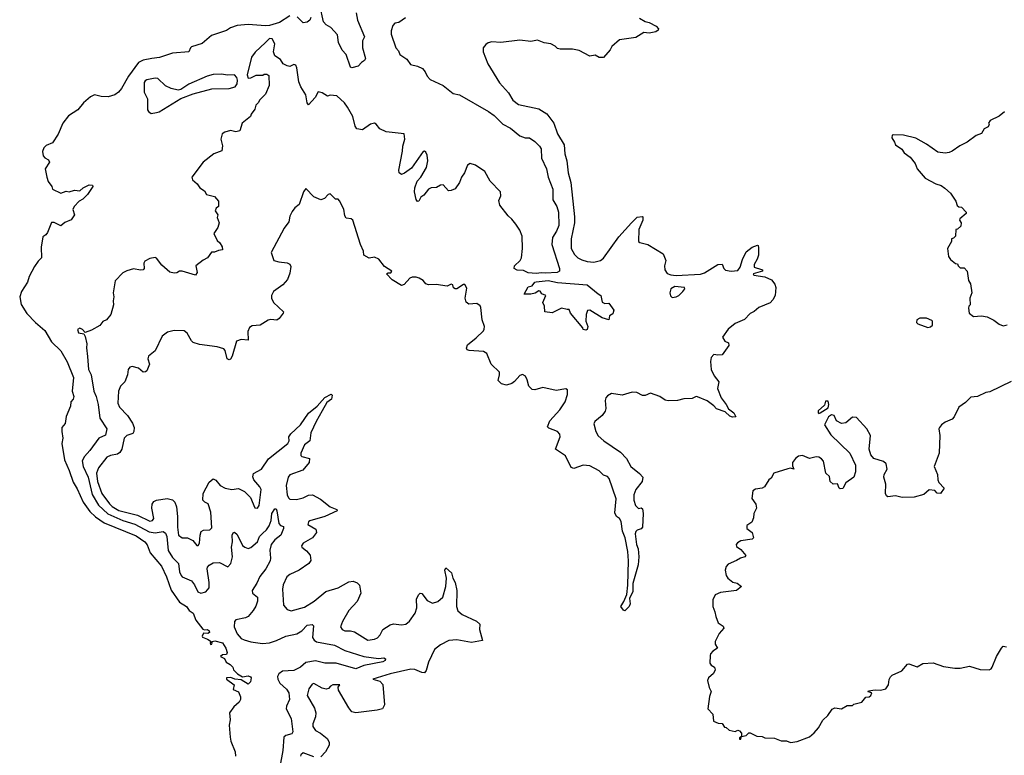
# Model space of a CAD drawing. Extents: x 2240384 to 2404287, y 351326 to 526670.
# Tile 297 of 309: x 2350949 to 2358263, y 487130 to 492593. Entities that reach past the tile are written whole.
import ezdxf

# ---------------------------------------------------------------- set-up
doc = ezdxf.new("R2010")
doc.units = 0

msp = doc.modelspace()

# ---------------------------------------------------------------- linework, layer by layer
at = {"layer": '0CON20XD'}
for points in [[(2353448.2, 492645), (2353458.7, 492588.7), (2353511.2, 492465), (2353494.5, 492435.5), (2353494.3, 492385), (2353517.8, 492305), (2353510.9, 492289.1), (2353487.5, 492275), (2353462, 492248), (2353416.1, 492236.1), (2353405, 492242), (2353374, 492334), (2353345, 492367.5), (2353316.4, 492425), (2353310.5, 492480.5), (2353260, 492535), (2353225.5, 492555.5), (2353206.6, 492576.6), (2353178.8, 492701.2)], [(2352955, 492620.9), (2352877.7, 492572.3), (2352805, 492550.8), (2352775, 492547.4), (2352645, 492558.1), (2352565, 492551), (2352515, 492532.7), (2352485, 492511.9), (2352373.5, 492476.5), (2352303.1, 492416.9), (2352225, 492391.8), (2352216.7, 492385), (2352205, 492353.9), (2352085, 492344.5), (2351986.4, 492313.6), (2351930, 492305), (2351865, 492293), (2351830, 492275), (2351755.9, 492174.1), (2351705, 492081.9), (2351682.9, 492055), (2351655, 492034.4), (2351605, 492019.5), (2351555, 492022.9), (2351505, 492035.4), (2351475, 492021.5), (2351423.7, 491976.3), (2351380, 491925), (2351311.3, 491878.7), (2351268, 491825), (2351235, 491743.3), (2351191.7, 491678.3), (2351145, 491658.5), (2351128.5, 491641.5), (2351118.4, 491615), (2351121.8, 491581.8), (2351135, 491566.4), (2351163, 491553), (2351170.6, 491535), (2351137.5, 491485), (2351149.2, 491425), (2351160.6, 491390.6), (2351187.5, 491355), (2351192.5, 491335), (2351255, 491304.2), (2351295, 491318.8), (2351316.1, 491316.1), (2351355, 491326.2), (2351395, 491323.3), (2351421.2, 491345), (2351465, 491366.2), (2351490, 491365), (2351492.5, 491355), (2351452.5, 491295), (2351418.8, 491261.2), (2351390, 491245), (2351352.5, 491205), (2351343.3, 491185), (2351356.2, 491145), (2351331.7, 491108.3), (2351285, 491087.5), (2351255, 491063.3), (2351205, 491086.2), (2351185, 491087.5), (2351155, 491013.3), (2351143.9, 490996.1), (2351120.3, 490979.7), (2351107.5, 490905), (2351110.6, 490825), (2351085, 490799.5), (2351059.4, 490760.6), (2351018.9, 490685), (2351006, 490645), (2350962.6, 490575), (2350948.6, 490535), (2350959.1, 490479.1), (2351001.7, 490411.7), (2351066.5, 490345), (2351135, 490286.2), (2351185, 490201.1), (2351255, 490133.1), (2351302.4, 490052.4), (2351349.1, 489935), (2351339.5, 489835), (2351350.8, 489795), (2351346.2, 489775), (2351329.2, 489755), (2351325.7, 489724.3), (2351295, 489646.7), (2351285.5, 489594.5), (2351262.2, 489565), (2351260.5, 489535), (2351268.5, 489485), (2351261.4, 489445), (2351281.6, 489325), (2351316.9, 489245), (2351345, 489158.8), (2351375, 489110), (2351419.8, 489009.8), (2351470.9, 488940.9), (2351511.5, 488901.5), (2351577.2, 488857.2), (2351815, 488761.1), (2351878.2, 488715), (2351895, 488694.3), (2351916.7, 488635), (2352002.2, 488535), (2352039.3, 488455), (2352075, 488357.1), (2352135, 488268), (2352187.5, 488235), (2352206.7, 488206.7), (2352236.7, 488185), (2352256.7, 488135), (2352308.3, 488068.3), (2352321.2, 488061.2), (2352345, 488064.2), (2352357.1, 488055), (2352357.6, 488042.4), (2352345.9, 488034.1), (2352313.6, 488036.4), (2352303.6, 488016.4), (2352307, 488007), (2352345, 487993.3), (2352370, 487975), (2352362.5, 487965), (2352365, 487952.5), (2352376.7, 487955), (2352380, 487975), (2352399.3, 487980.7), (2352455, 487966.7), (2352480, 487925), (2352490, 487895), (2352485, 487880), (2352455, 487877.5), (2352440, 487865), (2352469.3, 487849.3), (2352481.4, 487821.4), (2352512.5, 487805), (2352532.5, 487785), (2352537.5, 487765), (2352566.2, 487735), (2352604.2, 487714.2), (2352645, 487720), (2352663.9, 487713.9), (2352668.2, 487705), (2352662.9, 487675), (2352645, 487659.6), (2352595, 487690), (2352546.5, 487696.5), (2352517.6, 487707.6), (2352484, 487706), (2352483.8, 487695), (2352542.5, 487655), (2352535, 487620), (2352575, 487602.5), (2352590, 487565), (2352590, 487545), (2352580, 487525), (2352540.3, 487489.7), (2352507.5, 487445), (2352513.1, 487395), (2352505.6, 487355), (2352511.5, 487265), (2352517.3, 487235), (2352548.5, 487155), (2352552.9, 487125)], [(2355552.5, 492605), (2355595, 492580), (2355625, 492572), (2355676.7, 492545), (2355693.3, 492525), (2355692.5, 492515), (2355675, 492504), (2355625, 492492.5), (2355585, 492498), (2355525, 492462), (2355405, 492443.3), (2355347.5, 492395), (2355335, 492370), (2355285, 492312.5), (2355253, 492313), (2355225, 492330), (2355185, 492323.3), (2355105, 492363.8), (2355055, 492374.2), (2354965, 492373.3), (2354945, 492380), (2354927.3, 492397.3), (2354895, 492413.8), (2354845, 492421.2), (2354795, 492442), (2354745, 492431.2), (2354665, 492442.5), (2354524.2, 492424.2), (2354455, 492428.8), (2354428.3, 492421.7), (2354411.7, 492408.3), (2354392.5, 492385), (2354392.5, 492355), (2354426.7, 492265), (2354513.9, 492123.9), (2354580.5, 492050.5), (2354613.3, 491995), (2354655, 491964.3), (2354805, 491932.5), (2354865, 491894.2), (2354917.1, 491825), (2354944.2, 491745), (2354993.1, 491665), (2354997.5, 491597.5), (2355014, 491545), (2355024.2, 491455.8), (2355042.7, 491385), (2355069.4, 491129.4), (2355070.9, 491085), (2355044.6, 490965), (2355045.9, 490894.1), (2355069.4, 490849.4), (2355096, 490825), (2355125, 490810.5), (2355165, 490797.5), (2355215, 490792.4), (2355263.1, 490805), (2355285, 490821.4), (2355399.8, 490980.2), (2355495, 491085.6), (2355535, 491125.7), (2355573, 491133), (2355578.3, 491128.3), (2355577.8, 491105), (2355548.6, 491035), (2355546.4, 490946.4), (2355555, 490937.5), (2355615, 490924), (2355730, 490855), (2355748.1, 490805), (2355738.5, 490765), (2355741.5, 490735), (2355759.3, 490709.3), (2355785, 490698.1), (2355825, 490692.7), (2356005.6, 490704.4), (2356035.7, 490714.3), (2356136, 490776), (2356166.9, 490776.9), (2356179.4, 490745), (2356193.3, 490733.3), (2356235, 490726.9), (2356285, 490731.9), (2356301.9, 490755), (2356317.9, 490812.1), (2356345, 490870), (2356390, 490905), (2356429.2, 490919.2), (2356435.8, 490915.8), (2356438.3, 490898.3), (2356436.2, 490845), (2356428, 490815), (2356404.3, 490775), (2356404, 490755), (2356459.1, 490739.1), (2356466.2, 490735), (2356466, 490725), (2356397.5, 490705), (2356402.5, 490695), (2356484, 490684), (2356532.7, 490662.7), (2356558.5, 490628.5), (2356565.2, 490605), (2356560.6, 490545), (2356545, 490512.9), (2356525, 490490.9), (2356438.8, 490455), (2356404, 490426), (2356375, 490412.5), (2356333, 490367), (2356265, 490336.7), (2356211.2, 490295), (2356170, 490235), (2356186.1, 490206.1), (2356215, 490192.5), (2356216.2, 490175), (2356167.5, 490105), (2356135, 490100.8), (2356105, 490105.8), (2356085.7, 490085), (2356081.1, 490055), (2356085.5, 489995.5), (2356108.3, 489948.3), (2356142, 489905), (2356132, 489855), (2356159.4, 489785), (2356196.5, 489736.5), (2356213.3, 489703.3), (2356254.4, 489675), (2356270, 489645), (2356245, 489642.2), (2356225, 489647.8), (2356190.6, 489680.6), (2356125, 489703.1), (2356106, 489725), (2356055, 489764), (2355985, 489792), (2355975, 489794), (2355945, 489780), (2355881.7, 489778.3), (2355835, 489764.4), (2355765, 489762.9), (2355745, 489768.1), (2355705, 489796), (2355635, 489820), (2355595, 489802.5), (2355575, 489802.5), (2355533.9, 489823.9), (2355497.7, 489827.7), (2355425, 489806), (2355345, 489816.2), (2355315, 489801.2), (2355302.5, 489785), (2355299.2, 489765), (2355304.2, 489705.8), (2355297.5, 489685), (2355275, 489654), (2355220.3, 489609.7), (2355213, 489593), (2355227.8, 489535), (2355245, 489504.2), (2355288.8, 489465), (2355411.2, 489381.2), (2355456.2, 489335), (2355490, 489275), (2355553.9, 489223.9), (2355577.5, 489195), (2355572.5, 489165), (2355526.4, 489103.6), (2355510, 489065), (2355510, 489025), (2355523.3, 488985), (2355545, 488963.3), (2355565, 488967.5), (2355575, 488960), (2355579.4, 488925), (2355576.7, 488825), (2355565, 488812.5), (2355535, 488802.5), (2355525, 488792.5), (2355520.6, 488775), (2355530.9, 488695), (2355543.1, 488665), (2355548.2, 488605), (2355544.5, 488545), (2355503.4, 488406.6), (2355504.3, 488345.7), (2355480, 488295), (2355484.2, 488255), (2355475.8, 488235), (2355445, 488203.3), (2355435, 488207.5), (2355413.8, 488235), (2355437.6, 488272.4), (2355459.2, 488325), (2355466.4, 488393.6), (2355472.3, 488575), (2355465.4, 488645), (2355446.2, 488745), (2355427.9, 488795), (2355416.4, 488866.4), (2355405, 488890), (2355383.3, 488905), (2355370.7, 488930.7), (2355380.6, 489035), (2355328.9, 489185), (2355315, 489200), (2355285, 489212), (2355252.6, 489242.6), (2355185, 489280.8), (2355135, 489284), (2355065, 489261.2), (2355045, 489266.7), (2355004.1, 489354.1), (2354930, 489405), (2354964, 489495), (2354961.2, 489515), (2354944.2, 489534.2), (2354880, 489560), (2354870.8, 489570.8), (2354887.5, 489615), (2354960.6, 489695), (2355000, 489755), (2355019.5, 489809.5), (2355017.5, 489845), (2355005, 489852.5), (2354935, 489838.9), (2354835, 489862), (2354775, 489845.8), (2354755, 489847.5), (2354731.5, 489871.5), (2354719.3, 489919.3), (2354705.6, 489945.6), (2354685, 489958), (2354665, 489952), (2354625, 489906), (2354605, 489892.5), (2354565, 489878.8), (2354529.1, 489889.1), (2354503.8, 489915), (2354514.2, 489955), (2354512, 489975), (2354452, 490035), (2354418.8, 490115), (2354395, 490128.1), (2354286.7, 490136.7), (2354272.8, 490142.8), (2354266.9, 490155), (2354275, 490180), (2354338.9, 490231.1), (2354395, 490283.8), (2354399.2, 490295), (2354402, 490315), (2354384.4, 490365), (2354375.6, 490455), (2354369.3, 490469.3), (2354345.6, 490485.6), (2354285, 490481.4), (2354265, 490496), (2354257.8, 490525), (2354270.5, 490600.5), (2354255, 490626.2), (2354245, 490626.7), (2354195, 490594), (2354183.6, 490593.6), (2354172.3, 490602.3), (2354165.8, 490625), (2354155, 490630), (2354125, 490614), (2354043.6, 490626.4), (2353985, 490623.3), (2353965, 490632.5), (2353945.9, 490655.9), (2353917.5, 490675), (2353895, 490681.2), (2353865, 490681.2), (2353846.4, 490673.6), (2353805, 490626.7), (2353785, 490620), (2353715, 490662), (2353673.3, 490705), (2353685, 490712.5), (2353705, 490713.8), (2353713.3, 490725), (2353659.4, 490759.4), (2353616.7, 490815), (2353585, 490828.8), (2353545, 490823.3), (2353504.5, 490844.5), (2353503.8, 490875), (2353480, 490925), (2353422.5, 491105), (2353410, 491115), (2353375, 491118.8), (2353365, 491137.5), (2353355.9, 491185.9), (2353325, 491247.5), (2353315, 491260), (2353295, 491260), (2353255, 491300), (2353240, 491295), (2353213.6, 491266.4), (2353185, 491256.7), (2353135, 491276.7), (2353075, 491340), (2353057.5, 491315), (2353025, 491220), (2352993.6, 491196.4), (2352971.7, 491168.3), (2352956.1, 491133.9), (2352947.3, 491092.7), (2352913.1, 491045), (2352816.2, 490865), (2352837.5, 490805), (2352875, 490794), (2352935, 490788), (2352955, 490776.7), (2352961.7, 490761.7), (2352955, 490710), (2352938.8, 490665), (2352903.8, 490625), (2352834.4, 490575.6), (2352820, 490545), (2352820, 490525), (2352835, 490493.3), (2352907.5, 490425), (2352906.7, 490415), (2352875.8, 490374.2), (2352857.7, 490362.3), (2352815, 490366), (2352795, 490361.2), (2352735, 490324), (2352675, 490318.8), (2352655, 490306.7), (2352642.3, 490277.7), (2352645, 490212.5), (2352595, 490218), (2352560, 490205), (2352528.1, 490095), (2352515, 490072), (2352505, 490067.5), (2352489.2, 490075), (2352475.7, 490135.7), (2352465, 490148.8), (2352415, 490164.2), (2352285, 490182), (2352236.4, 490196.4), (2352225, 490207.5), (2352193.3, 490265), (2352171.7, 490281.7), (2352095.8, 490284.2), (2352047.3, 490272.7), (2352007.7, 490242.3), (2351955.6, 490134.4), (2351905, 490093.8), (2351900.8, 490075), (2351913.1, 490035), (2351893.8, 489985), (2351882.9, 489977.1), (2351865, 489975.8), (2351830, 490005), (2351785, 490017.1), (2351767.7, 490012.3), (2351755, 489996.7), (2351748.9, 489955), (2351730.5, 489905), (2351697.8, 489872.2), (2351682.5, 489835), (2351677.5, 489745), (2351688.9, 489715), (2351750.6, 489655), (2351786.6, 489596.6), (2351798.2, 489565), (2351796.9, 489535), (2351788.9, 489521.1), (2351745, 489504.4), (2351725, 489485.7), (2351708.5, 489405), (2351691.7, 489378.3), (2351675, 489367.1), (2351623.4, 489356.6), (2351595.8, 489344.3), (2351534.5, 489265.5), (2351520, 489225), (2351526.7, 489165)], [(2353111.3, 492608.7), (2353105, 492589.2), (2353085, 492574.4), (2353055, 492569.2), (2353008.9, 492615)], [(2353815, 492606), (2353765, 492572), (2353735, 492566.7), (2353720.9, 492549.1), (2353709.5, 492510.5), (2353708.9, 492485), (2353742.5, 492385), (2353762.2, 492362.2), (2353772, 492335), (2353825, 492300), (2353851.8, 492261.8), (2353905, 492249.1), (2353940.8, 492230.8), (2353961.1, 492205), (2353975, 492173.1), (2353998.3, 492148.3), (2354093.8, 492103.8), (2354170, 492045), (2354215, 492034.6), (2354431.5, 491911.5), (2354472.9, 491882.9), (2354538.4, 491818.4), (2354595, 491787.3), (2354665, 491730), (2354705, 491716.5), (2354735, 491715.4), (2354775, 491689.4), (2354810, 491655), (2354823.4, 491633.4), (2354826.2, 491565), (2354862.8, 491485), (2354875.3, 491425)], [(2354875.3, 491425), (2354909.1, 491335), (2354910.4, 491255), (2354938.7, 491205), (2354951.4, 491165), (2354952.9, 491065), (2354936.9, 491023.1), (2354907.9, 490975), (2354903.1, 490925), (2354960, 490745), (2354958, 490725), (2354941.2, 490715), (2354855, 490710), (2354825, 490714.7), (2354785, 490709.1), (2354725.4, 490714.6), (2354692, 490732), (2354645, 490733.8), (2354622, 490745), (2354624.5, 490765.5), (2354666.2, 490805), (2354677.5, 490825), (2354683.9, 490895), (2354680.6, 490985), (2354665, 491029.1), (2354635, 491074.6), (2354605, 491112.9), (2354576.8, 491136.8), (2354516.2, 491215), (2354508.3, 491251.7), (2354521.9, 491285), (2354519.5, 491315), (2354444, 491395), (2354405.4, 491465), (2354335, 491513.8), (2354295, 491526), (2354276.4, 491513.6), (2354252.5, 491455), (2354230, 491425), (2354216.7, 491385), (2354183.6, 491336.4), (2354155, 491323.8), (2354135, 491323.3), (2354095, 491366.7), (2354075, 491363.8), (2354045, 491348), (2354005, 491343.8), (2353985, 491333.8), (2353949.8, 491290.2), (2353929.2, 491275), (2353915, 491246.7), (2353904, 491244), (2353895, 491257.5), (2353882.5, 491315), (2353884.2, 491345), (2353901.2, 491395), (2353928, 491425), (2353971.9, 491495), (2353981.4, 491545), (2353975, 491587.5), (2353965, 491610), (2353955, 491616.2), (2353945, 491613.8), (2353858.3, 491491.7), (2353806.7, 491453.3), (2353784.1, 491444.1), (2353766.7, 491455), (2353766.2, 491475), (2353792.7, 491617.3), (2353795.5, 491654.5), (2353809.4, 491705), (2353805.6, 491745.6), (2353670, 491760), (2353625, 491783.8), (2353597.7, 491817.7), (2353583.9, 491823.9), (2353555, 491816.5), (2353495, 491774.7), (2353452.6, 491782.6), (2353441.5, 491801.5), (2353423.5, 491875), (2353385, 491944.4), (2353362.5, 491975), (2353305, 492027.1), (2353255, 492033.8), (2353235, 492026), (2353195, 492050), (2353165, 492056.7), (2353144.3, 492015), (2353095, 491961.2), (2353083.8, 491975), (2353075.4, 492035), (2353037.2, 492095), (2353021.9, 492131.9), (2353008, 492235), (2352999.4, 492255), (2352985, 492260), (2352955, 492246.7), (2352935, 492250), (2352906.7, 492266.7), (2352885, 492296.7), (2352844.1, 492324.1), (2352834, 492355), (2352842.9, 492415), (2352825, 492451.4), (2352805, 492453.1), (2352775.7, 492424.3), (2352697, 492353), (2352670, 492315), (2352637.5, 492185), (2352645, 492160), (2352665, 492162.5), (2352705, 492182.5), (2352755, 492182.5), (2352765, 492190), (2352785, 492190), (2352798.3, 492178.3), (2352802.5, 492105), (2352775, 492040), (2352731.7, 491998.3), (2352720, 491975), (2352701.7, 491958.3), (2352695, 491930), (2352667.5, 491892.5), (2352662.5, 491875), (2352602.5, 491825), (2352585, 491767.5), (2352555, 491761.2), (2352515, 491770), (2352472.3, 491757.7), (2352452.5, 491745), (2352443.3, 491705), (2352455.8, 491655.8), (2352450.5, 491619.5), (2352391.7, 491598.3), (2352312.5, 491535), (2352227.5, 491425), (2352232.5, 491405), (2352267.5, 491375), (2352287.5, 491345), (2352321.7, 491321.7), (2352337.5, 491295), (2352395, 491279.2), (2352426, 491245), (2352426, 491205), (2352407, 491193), (2352400, 491175), (2352420, 491145), (2352416.7, 491125), (2352431.2, 491085), (2352419.5, 491050.5), (2352391.2, 491005), (2352415, 490953.3), (2352436.5, 490936.5), (2352453, 490907), (2352456, 490884), (2352425, 490880), (2352395, 490866.7), (2352373.8, 490866.2), (2352343.3, 490825), (2352311.7, 490808.3), (2352257.5, 490765), (2352266.2, 490715), (2352255, 490696.7), (2352155, 490726), (2352135, 490726.7), (2352115, 490713.3), (2352095, 490711.2), (2352065, 490718), (2352005, 490771.2), (2351965, 490823.3), (2351955, 490826.7), (2351915, 490820), (2351878.8, 490801.2), (2351871.2, 490785), (2351873.3, 490745), (2351865, 490736.7), (2351845, 490733.8), (2351795, 490742), (2351745, 490729.2), (2351715, 490713.8), (2351657.5, 490655), (2351642.5, 490565), (2351648.6, 490535), (2351642.5, 490505), (2351646.2, 490475), (2351626.1, 490403.9), (2351592.5, 490365), (2351567, 490353), (2351545, 490322.5), (2351482.7, 490287.3), (2351435, 490270), (2351415, 490292.5), (2351395, 490302.5), (2351378.3, 490291.7), (2351385, 490267.5), (2351425, 490260), (2351435, 490240), (2351447.5, 490185), (2351444.2, 490155.8), (2351452, 490092), (2351459.6, 489995), (2351478.8, 489955), (2351499.6, 489835), (2351516.3, 489796.3), (2351531.2, 489735), (2351543.9, 489635), (2351595.6, 489555), (2351585, 489508), (2351535.3, 489484.7), (2351470.8, 489395), (2351429.7, 489350.3), (2351412, 489318), (2351418.9, 489275), (2351457, 489197), (2351486.7, 489066.7), (2351535, 488987.8), (2351602.9, 488923), (2351715, 488875.2), (2351805, 488845.9), (2351910.3, 488789.7), (2351955, 488782.7), (2352015, 488792.9), (2352030.8, 488780.8), (2352040.9, 488755), (2352051.7, 488651.7), (2352085, 488598.8), (2352127.8, 488555), (2352135, 488493.3), (2352148.9, 488465), (2352156, 488455), (2352225, 488426.4), (2352247, 488397), (2352271.1, 488345), (2352295, 488333.6), (2352330.8, 488345), (2352356.3, 488373.7), (2352356.4, 488413.6), (2352340.6, 488515), (2352342.6, 488527.4), (2352355, 488542), (2352385, 488558.6), (2352432.5, 488562.5), (2352495, 488531.2), (2352517.1, 488555), (2352528.5, 488605), (2352523.1, 488675), (2352529.8, 488715), (2352527.6, 488765), (2352535, 488782.5), (2352545, 488786.4), (2352565, 488770.4), (2352605, 488687.8), (2352620, 488675), (2352645, 488667.3), (2352665.8, 488674.2), (2352714.4, 488715), (2352730.8, 488755), (2352751.8, 488778.2), (2352781.1, 488805), (2352801.3, 488835), (2352815.8, 488875), (2352822.8, 488925), (2352845, 488960.8), (2352855, 488960), (2352860, 488945), (2352875, 488853.1), (2352885, 488838.2), (2352909.6, 488829.6), (2352909.3, 488815), (2352889.6, 488765), (2352845, 488729.6), (2352817.9, 488695), (2352805.7, 488655), (2352812.7, 488595), (2352809.4, 488575), (2352776.7, 488515), (2352731.5, 488458.5), (2352711.4, 488408.6), (2352675.7, 488355), (2352679.2, 488335), (2352716, 488305), (2352715.9, 488275.9), (2352702.2, 488237.8), (2352682.5, 488205), (2352645, 488162.5), (2352625, 488152.5), (2352555, 488137.1), (2352545, 488123.3), (2352542.8, 488085), (2352565, 488033.5), (2352595, 487998.6), (2352615, 487988), (2352665, 487972.5), (2352751.5, 487961.5), (2352805, 487965.8), (2352857.5, 487982.5), (2352925, 488016), (2353008.3, 488031.7), (2353044.3, 488055.7), (2353083.5, 488096.5), (2353122, 488102), (2353131.7, 488091.7), (2353124.6, 488004.6), (2353135.3, 487985.3), (2353153.8, 487973.8), (2353287.7, 487947.7), (2353365, 487909.5), (2353505.2, 487865.2), (2353615, 487850), (2353655, 487854.5), (2353667.3, 487847.3), (2353663.3, 487835), (2353646, 487825), (2353505, 487796.8), (2353445, 487771.8), (2353300, 487815), (2353215, 487814.5), (2353145, 487832), (2353075, 487820.7), (2353034.4, 487785.6), (2352985, 487760), (2352900, 487755), (2352874, 487736), (2352864.5, 487715), (2352866.7, 487695), (2352880.6, 487665), (2352931.8, 487621.8), (2352947.3, 487595), (2352952.5, 487545), (2352931.5, 487495), (2352929.5, 487475), (2352966.4, 487405), (2352977.9, 487305), (2352970.9, 487289.1), (2352925, 487277.2), (2352910.4, 487265), (2352903, 487165), (2352881.6, 487045)], [(2351925, 491897.5), (2351965, 491903.8), (2351985, 491910), (2352145, 492008), (2352238.3, 492041.7), (2352375, 492080), (2352505, 492083.3), (2352550, 492095), (2352563.6, 492116.4), (2352566.2, 492145), (2352561.2, 492165), (2352543.6, 492183.6), (2352495, 492181.2), (2352445, 492190), (2352385, 492186.7), (2352342.5, 492175), (2352206, 492114), (2352145, 492074), (2352125, 492071.2), (2352075, 492081.2), (2352031.7, 492101.7), (2351975, 492157.5), (2351955, 492160), (2351892.7, 492147.3), (2351880.5, 492139.5), (2351873.9, 492126.1), (2351873.3, 492055), (2351897.5, 492005), (2351898.8, 491925), (2351905, 491912.5), (2351925, 491897.5)], [(2358265, 491908), (2358225, 491876.7), (2358157.5, 491845), (2358146.7, 491825), (2358150, 491815), (2358143.3, 491796.7), (2358115, 491782.5), (2358093, 491747), (2358055, 491732.5), (2357987, 491683), (2357933, 491657), (2357875, 491616.7), (2357855, 491606.7), (2357825, 491602.5), (2357769.3, 491609.3), (2357685, 491670), (2357605, 491713.3), (2357515, 491736.7), (2357440.7, 491739.3), (2357430, 491735), (2357427.5, 491715), (2357447.5, 491685), (2357453.9, 491663.9), (2357503, 491633), (2357520, 491605), (2357563, 491573), (2357600, 491525), (2357616.7, 491485), (2357676.1, 491416.1), (2357755, 491373.8), (2357795, 491361.2), (2357821.7, 491341.7), (2357862.5, 491305), (2357902.5, 491245), (2357913.6, 491213.6), (2357925, 491202.5), (2357945, 491200), (2357980, 491165), (2357980, 491155), (2357932.5, 491115), (2357930, 491105), (2357943.8, 491083.8), (2357941.2, 491058.8), (2357915, 491037.5), (2357902.5, 491035), (2357900, 490985), (2357885, 490970), (2357870, 490965), (2357870, 490945), (2357842.5, 490895), (2357850, 490835), (2357863.6, 490813.6), (2357901.7, 490781.7), (2357915, 490780), (2357920, 490765), (2357935, 490750), (2357965, 490750), (2357987, 490727), (2357997, 490657), (2358011.7, 490631.7), (2358021.2, 490565), (2358007.5, 490525), (2358010, 490475), (2358000, 490465), (2357998.3, 490451.7), (2358002.5, 490415), (2358035, 490390), (2358093.9, 490393.9), (2358135, 490386.2), (2358185, 490361.2), (2358225, 490331.2), (2358255, 490320), (2358285, 490326.2)], [(2355155, 490287.5), (2355135, 490292.5), (2355132.5, 490305), (2355040, 490415), (2355031.7, 490441.7), (2355015, 490440), (2354975, 490450), (2354905, 490416), (2354850, 490425), (2354847.1, 490465), (2354833.9, 490493.9), (2354856.7, 490545), (2354827.7, 490557.7), (2354815, 490577.5), (2354805, 490580), (2354777.7, 490562.3), (2354745.9, 490554.1), (2354697.5, 490555), (2354725, 490610), (2354755, 490616), (2354775, 490644), (2354785, 490646.9), (2354875, 490655.8), (2354945, 490642.2), (2355164.5, 490624.5), (2355245, 490556.7), (2355266.7, 490545), (2355276.1, 490496.1), (2355295, 490486.7), (2355325, 490488), (2355363.3, 490435), (2355355, 490410), (2355330, 490395), (2355325, 490363.3), (2355275, 490380), (2355183.9, 490436.1), (2355166.1, 490433.9), (2355156.1, 490403.9), (2355154, 490355), (2355170, 490315), (2355165, 490292.5), (2355155, 490287.5)], [(2355795, 490530), (2355825, 490534.2), (2355845, 490544.4), (2355875.6, 490575), (2355889.4, 490595), (2355887.5, 490605), (2355815, 490611.1), (2355785.6, 490595), (2355779.2, 490565), (2355783, 490543), (2355795, 490530)], [(2357695, 490307.5), (2357715, 490312.5), (2357730, 490325), (2357730, 490355), (2357725, 490360), (2357685, 490377.5), (2357635, 490377.5), (2357612.5, 490365), (2357610, 490345), (2357620, 490335), (2357695, 490307.5)], [(2358314.1, 489905.9), (2358155, 489830), (2358125, 489823.8), (2358065, 489795.8), (2358015, 489790), (2357975, 489750), (2357926.7, 489715), (2357890, 489645), (2357875, 489627.5), (2357823.3, 489605), (2357796.7, 489585), (2357782.5, 489565), (2357777.5, 489555), (2357783.3, 489505), (2357780, 489375), (2357743.3, 489275), (2357767.5, 489215), (2357768.8, 489175), (2357776.4, 489156.4), (2357817.5, 489115), (2357790, 489075), (2357765, 489077.5), (2357747, 489097), (2357705, 489102.5), (2357665, 489068), (2357595, 489048.6), (2357505, 489044.3), (2357455, 489056.7), (2357399.3, 489050.7), (2357387.7, 489057.7), (2357380, 489075), (2357383.6, 489143.6), (2357368, 489195), (2357371.2, 489215), (2357392, 489255), (2357386.2, 489295), (2357365, 489311.2), (2357295, 489334.2), (2357271.3, 489361.3), (2357258.6, 489405), (2357270, 489505), (2357243.3, 489555), (2357165, 489640), (2357135, 489642.5), (2357085, 489598.8), (2357055, 489594), (2357017.5, 489615), (2357000, 489655), (2356980.7, 489659.3), (2356956.4, 489643.6), (2356928.8, 489585), (2356975, 489510), (2357116.7, 489375), (2357158.8, 489285), (2357158.8, 489235), (2357146.7, 489195), (2357085.8, 489154.2), (2357065, 489112.5), (2357045, 489110), (2357037.5, 489115), (2357025, 489147.5), (2356993, 489143), (2356970, 489165), (2356965, 489200), (2356937.5, 489225), (2356920, 489315), (2356905, 489333.3), (2356885, 489343.3)], [(2351526.7, 489165), (2351558.8, 489075), (2351615, 488996.8), (2351635, 488978), (2351685, 488947.8), (2351823.4, 488913.4), (2351915, 488868.2), (2351935, 488873.1), (2351945, 488890), (2351930.8, 488965), (2351933.1, 488995), (2351944.6, 489015.4), (2351965.4, 489024.6), (2352045, 489038.1), (2352085, 489028.6), (2352100.8, 489010.8), (2352114.7, 488974.7), (2352121.6, 488905), (2352120, 488825), (2352128, 488765), (2352155, 488746), (2352195, 488744.3), (2352235, 488726), (2352265, 488688), (2352275, 488689.2), (2352284.6, 488705.4), (2352288.2, 488765), (2352298, 488792), (2352315, 488801.5), (2352360, 488805), (2352375, 488820), (2352368.7, 488935), (2352348.8, 488998.8), (2352325, 489009.2), (2352308, 489025), (2352312.5, 489075), (2352355, 489158.8), (2352385, 489182.9), (2352405, 489172.9), (2352437.5, 489135), (2352475, 489113.3), (2352525, 489104.4), (2352575, 489110.8), (2352618.7, 489088.7), (2352664.2, 489045), (2352695, 488967.5), (2352715, 488966.7), (2352727.1, 488985), (2352742.5, 489105), (2352733.8, 489123.8), (2352688.6, 489175), (2352681.2, 489198.8), (2352685.7, 489224.3), (2352745, 489254.4), (2352797.7, 489332.3), (2352940.8, 489445), (2352950, 489465), (2352948.5, 489495), (2352962.2, 489517.8), (2353035, 489585.4), (2353095, 489670.9), (2353157.7, 489722.3), (2353195, 489764.4), (2353215, 489787.1), (2353263.6, 489813.6), (2353269.4, 489805), (2353265.6, 489775), (2353230.8, 489749.3), (2353195, 489689.4), (2353150.3, 489609.7), (2353112.6, 489525), (2353104.5, 489465), (2353063.3, 489435), (2353037.8, 489375), (2353037.8, 489357.8), (2353045, 489349.5), (2353101.2, 489335), (2353098.1, 489305), (2353051.5, 489248.5), (2352955, 489213.2), (2352942.4, 489195), (2352927.8, 489135), (2352935, 489064), (2352945, 489041.4), (2352955, 489033.5), (2353005, 489029.5), (2353055, 489042.2), (2353095, 489062.9), (2353125, 489064.3), (2353182.6, 489032.6), (2353256.2, 488975), (2353303.8, 488955), (2353306.2, 488945), (2353215, 488903.1), (2353105, 488872), (2353093.8, 488865), (2353090, 488845), (2353148.6, 488808.6), (2353154, 488785), (2353125, 488745.8), (2353054, 488705), (2353041.2, 488685), (2353043.8, 488675), (2353078.7, 488648.7), (2353106.6, 488616.6), (2353112.3, 488577.7), (2353096.2, 488555), (2353026, 488505), (2352956.6, 488473.4), (2352934.4, 488455), (2352906.1, 488396.1), (2352901.4, 488365), (2352909.5, 488245), (2352935, 488212.5), (2352964.2, 488204.2), (2353065, 488231.1), (2353137.1, 488275), (2353222.9, 488347.1), (2353314, 488375), (2353395, 488418.6), (2353425, 488422.5), (2353455, 488410.8), (2353474, 488395), (2353482, 488335), (2353456.6, 488273.4), (2353394.6, 488205.4), (2353347.1, 488125), (2353332.9, 488085), (2353343.7, 488063.7), (2353365, 488054.4), (2353405, 488054.5), (2353435, 488046.4), (2353535, 487985.6), (2353585, 487993.1), (2353606.3, 488003.7), (2353627.5, 488025), (2353646.2, 488065), (2353699.7, 488100.3), (2353725, 488107.1), (2353785, 488098.5), (2353816.1, 488103.9), (2353845, 488126.9), (2353887.3, 488185), (2353898.5, 488225), (2353897.7, 488292.3), (2353914.2, 488325), (2353925, 488334), (2353935, 488332.5), (2353975, 488279.2), (2354015, 488260), (2354055, 488272), (2354092.9, 488305), (2354113.8, 488385), (2354119.2, 488445), (2354106.2, 488505), (2354115, 488522.5), (2354156, 488485), (2354166.2, 488445), (2354182.7, 488412.7), (2354195.7, 488355), (2354193.3, 488235), (2354203, 488203), (2354235, 488177.1), (2354342.5, 488127.5), (2354366.2, 488105), (2354365.7, 488065), (2354387, 487983), (2354305, 487968.1), (2354195, 487986.9), (2354137.5, 487982.5), (2354075, 487950), (2354029.2, 487915), (2353986.8, 487823.2), (2353969.1, 487760.9), (2353955, 487743.8), (2353935, 487744.2), (2353885, 487768.5), (2353855, 487769.1), (2353700, 487735), (2353573.3, 487695), (2353625, 487682.1), (2353646.3, 487656.3), (2353657.8, 487505), (2353645, 487476.2), (2353605, 487465.3), (2353445, 487446.4), (2353415, 487454.2), (2353393.5, 487483.5), (2353316.8, 487615), (2353314.6, 487635.4), (2353326.7, 487655), (2353275, 487654.7), (2353257.5, 487645), (2353243.6, 487626.4), (2353225, 487622.5), (2353195, 487628.9), (2353135, 487663.8), (2353121.7, 487658.3), (2353096, 487625), (2353084.2, 487575), (2353139.8, 487479.8), (2353149.5, 487445), (2353145.5, 487415), (2353125.5, 487365), (2353126.9, 487345), (2353145.6, 487315), (2353184.3, 487294.3), (2353233.1, 487255), (2353248.3, 487228.3), (2353248.9, 487205), (2353221.4, 487155), (2353185, 487119.4)], [(2356885, 489670), (2356895, 489673.3), (2356955, 489710), (2356960, 489735), (2356955, 489760), (2356935, 489760), (2356928.3, 489731.7), (2356881.7, 489688.3), (2356880, 489675), (2356885, 489670)], [(2356885, 489343.3), (2356865, 489346.2), (2356815, 489334), (2356765, 489356.2), (2356735, 489352.5), (2356712, 489335), (2356690, 489305), (2356690.7, 489280.7), (2356700, 489255), (2356675, 489262.5), (2356655, 489258.8), (2356550, 489225), (2356532, 489188), (2356513.8, 489175), (2356481.2, 489125), (2356465, 489113.8), (2356415, 489107.5), (2356396.4, 489093.6), (2356387, 489037), (2356416.7, 488995), (2356422.5, 488965), (2356402.5, 488925), (2356400, 488895), (2356387, 488863), (2356351.7, 488838.3), (2356350, 488815), (2356390, 488785), (2356400, 488745), (2356390, 488735), (2356307, 488723), (2356280.7, 488709.3), (2356272.5, 488695), (2356275, 488680), (2356305, 488660), (2356342.5, 488615), (2356335, 488603.3), (2356302.5, 488595), (2356275, 488576), (2356211.2, 488548.8), (2356196.4, 488533.6), (2356190, 488505), (2356196.1, 488466.1), (2356210, 488445), (2356247.5, 488415), (2356277.7, 488407.7), (2356310, 488385), (2356275, 488353.8), (2356155, 488340), (2356115, 488322.5), (2356097.5, 488285), (2356097.5, 488235), (2356113.8, 488195), (2356119.5, 488160.5), (2356136.7, 488115), (2356175, 488090), (2356180, 488075), (2356146, 488035), (2356116.2, 487975), (2356116.2, 487955), (2356133.3, 487925), (2356097.3, 487902.7), (2356081.2, 487885), (2356078.3, 487871.7), (2356076.2, 487815), (2356085, 487800), (2356110, 487785), (2356116.4, 487766.4), (2356103, 487737), (2356065, 487706.7), (2356058.8, 487685), (2356070, 487635), (2356086.2, 487605), (2356073.9, 487566.1), (2356060, 487475), (2356097.5, 487435), (2356102.5, 487385), (2356138.3, 487368.3), (2356167, 487367), (2356185, 487340), (2356197, 487337), (2356218.3, 487318.3), (2356265, 487307.5), (2356283.6, 487316.4), (2356295, 487313.3), (2356310, 487295), (2356310, 487270), (2356295, 487260), (2356295, 487250), (2356305, 487250), (2356310, 487270), (2356345, 487276.7), (2356365, 487296.7), (2356375, 487297.5), (2356425, 487272.5), (2356465, 487270), (2356485, 487260), (2356555, 487258.8), (2356605, 487236.7), (2356645, 487237.5), (2356675, 487226.7), (2356725, 487232.5)], [(2356725, 487232.5), (2356815, 487267.5), (2356851.7, 487298.3), (2356883.3, 487335), (2356915, 487392.5), (2356952.5, 487425), (2356985, 487472.5), (2357005, 487482.5), (2357055, 487476.7), (2357095, 487500), (2357135, 487500), (2357145, 487510), (2357205, 487526.2), (2357235, 487562.5), (2357260, 487565), (2357272.5, 487575), (2357280, 487595), (2357251.7, 487601.7), (2357255, 487610), (2357305, 487616.7), (2357343, 487613), (2357382.5, 487625), (2357403.3, 487655), (2357407, 487693), (2357417, 487713), (2357430, 487725), (2357503, 487757), (2357545, 487806.7), (2357555, 487810), (2357615, 487787.5), (2357658.3, 487811.7), (2357735, 487816.7), (2357810.7, 487790.7), (2357895, 487778.8), (2357935, 487778), (2358005, 487791.2), (2358085, 487766.7), (2358150, 487765), (2358165, 487772.5), (2358173.3, 487785), (2358206.7, 487865), (2358242.5, 487925), (2358255, 487940), (2358280, 487935)], [(2353135, 487118.1), (2353055, 487150), (2353036.2, 487135), (2353033.8, 487125)]]:
    msp.add_lwpolyline(points, dxfattribs=at)

doc.saveas('drawing.dxf')
